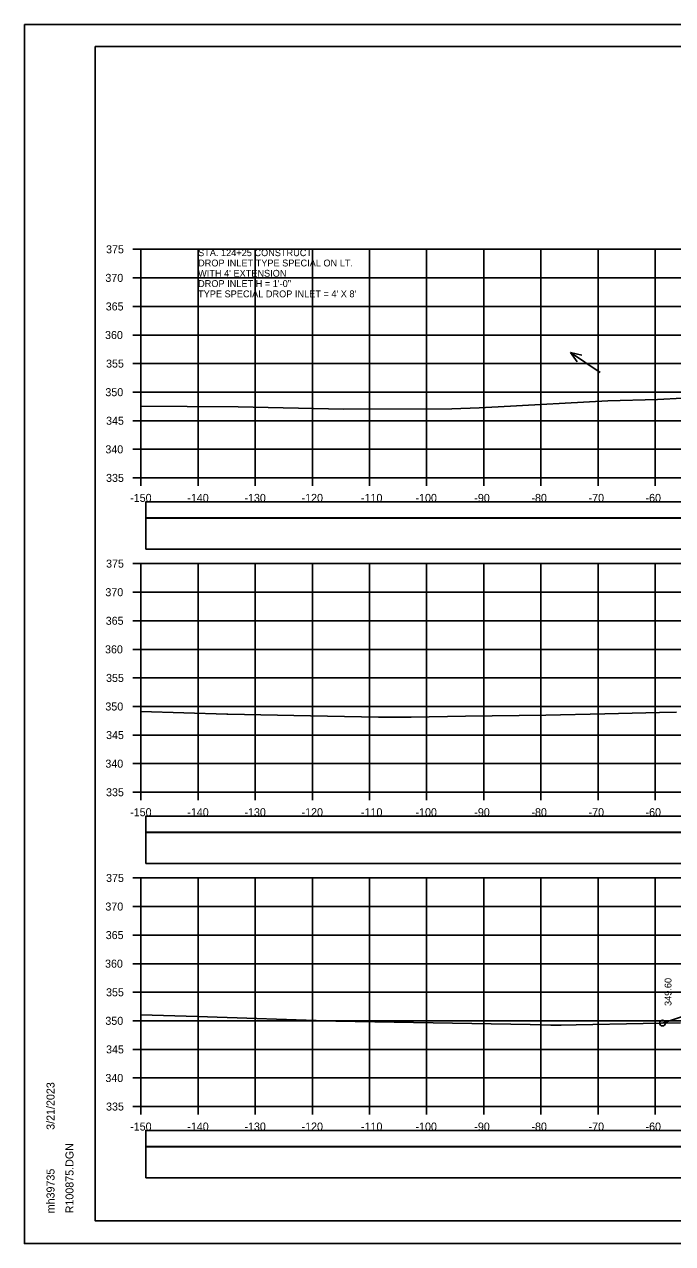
# Model space of a CAD drawing. Extents: x 1368122 to 1710785, y 373130 to 557566.
# Drawn here: x 1368518.5 to 1368631.9, y 376330.4 to 376543.7 of the extents above; entities that cross this region are included whole.
import ezdxf

# ---------------------------------------------------------------- set-up
doc = ezdxf.new("R2010")
doc.units = 0
for name, color, linetype in [('R_Alt Surface', 7, 'Continuous'), ('R_Axis', 7, 'Continuous'), ('R_Axis Annot', 7, 'Continuous'), ('R_Border', 7, 'Continuous'), ('R_Exist Surface', 7, 'Continuous'), ('R_Fin Surface', 7, 'Continuous'), ('R_Grid', 7, 'Continuous'), ('R_No Plot', 7, 'Continuous'), ('R_Water Annot', 7, 'Continuous'), ('R_Xsect Elev', 7, 'Continuous')]:
    doc.layers.add(name, color=color, linetype=linetype)

msp = doc.modelspace()

# ---------------------------------------------------------------- linework, layer by layer
for points in [[(1368539.73, 376451.9), (1368838.03, 376451.9), (1368838.03, 376457.32), (1368539.73, 376457.32)], [(1368539.73, 376396.9), (1368838.03, 376396.9), (1368838.03, 376402.32), (1368539.73, 376402.32)], [(1368539.73, 376341.9), (1368838.03, 376341.9), (1368838.03, 376347.32), (1368539.73, 376347.32)]]:
    msp.add_lwpolyline(points, close=True)
at = {"layer": 'R_Alt Surface'}
for points in [[(1368539.73, 376457.37), (1368838.03, 376457.37), (1368838.03, 376460.19), (1368539.73, 376460.19)], [(1368539.73, 376402.37), (1368838.03, 376402.37), (1368838.03, 376405.19), (1368539.73, 376405.19)], [(1368539.73, 376347.37), (1368838.03, 376347.37), (1368838.03, 376350.19), (1368539.73, 376350.19)]]:
    msp.add_lwpolyline(points, close=True, dxfattribs=at)
at = {"layer": 'R_Axis'}
for p, q in [((1368537.48, 376504.38), (1368538.88, 376504.38)), ((1368538.88, 376464.38), (1368538.88, 376504.38)), ((1368537.48, 376499.38), (1368538.88, 376499.38)), ((1368537.48, 376494.38), (1368538.88, 376494.38)), ((1368537.48, 376489.38), (1368538.88, 376489.38)), ((1368537.48, 376484.38), (1368538.88, 376484.38)), ((1368537.48, 376479.38), (1368538.88, 376479.38)), ((1368537.48, 376474.38), (1368538.88, 376474.38)), ((1368537.48, 376469.38), (1368538.88, 376469.38)), ((1368537.48, 376464.38), (1368538.88, 376464.38)), ((1368538.88, 376464.38), (1368838.88, 376464.38)), ((1368538.88, 376462.98), (1368538.88, 376464.38)), ((1368548.88, 376462.98), (1368548.88, 376464.38)), ((1368558.88, 376462.98), (1368558.88, 376464.38)), ((1368568.88, 376462.98), (1368568.88, 376464.38)), ((1368578.88, 376462.98), (1368578.88, 376464.38)), ((1368588.88, 376462.98), (1368588.88, 376464.38)), ((1368598.88, 376462.98), (1368598.88, 376464.38)), ((1368608.88, 376462.98), (1368608.88, 376464.38)), ((1368618.88, 376462.98), (1368618.88, 376464.38)), ((1368628.88, 376462.98), (1368628.88, 376464.38)), ((1368537.48, 376449.38), (1368538.88, 376449.38)), ((1368538.88, 376409.38), (1368538.88, 376449.38)), ((1368537.48, 376444.38), (1368538.88, 376444.38)), ((1368537.48, 376439.38), (1368538.88, 376439.38)), ((1368537.48, 376434.38), (1368538.88, 376434.38)), ((1368537.48, 376429.38), (1368538.88, 376429.38)), ((1368537.48, 376424.38), (1368538.88, 376424.38)), ((1368537.48, 376419.38), (1368538.88, 376419.38)), ((1368537.48, 376414.38), (1368538.88, 376414.38)), ((1368537.48, 376409.38), (1368538.88, 376409.38)), ((1368538.88, 376409.38), (1368838.88, 376409.38)), ((1368538.88, 376407.98), (1368538.88, 376409.38)), ((1368548.88, 376407.98), (1368548.88, 376409.38)), ((1368558.88, 376407.98), (1368558.88, 376409.38)), ((1368568.88, 376407.98), (1368568.88, 376409.38)), ((1368578.88, 376407.98), (1368578.88, 376409.38)), ((1368588.88, 376407.98), (1368588.88, 376409.38)), ((1368598.88, 376407.98), (1368598.88, 376409.38)), ((1368608.88, 376407.98), (1368608.88, 376409.38)), ((1368618.88, 376407.98), (1368618.88, 376409.38)), ((1368628.88, 376407.98), (1368628.88, 376409.38)), ((1368537.48, 376394.38), (1368538.88, 376394.38)), ((1368538.88, 376354.38), (1368538.88, 376394.38)), ((1368537.48, 376389.38), (1368538.88, 376389.38)), ((1368537.48, 376384.38), (1368538.88, 376384.38)), ((1368537.48, 376379.38), (1368538.88, 376379.38)), ((1368537.48, 376374.38), (1368538.88, 376374.38)), ((1368537.48, 376369.38), (1368538.88, 376369.38)), ((1368537.48, 376364.38), (1368538.88, 376364.38)), ((1368537.48, 376359.38), (1368538.88, 376359.38)), ((1368537.48, 376354.38), (1368538.88, 376354.38)), ((1368538.88, 376354.38), (1368838.88, 376354.38)), ((1368538.88, 376352.98), (1368538.88, 376354.38)), ((1368548.88, 376352.98), (1368548.88, 376354.38)), ((1368558.88, 376352.98), (1368558.88, 376354.38)), ((1368568.88, 376352.98), (1368568.88, 376354.38)), ((1368578.88, 376352.98), (1368578.88, 376354.38)), ((1368588.88, 376352.98), (1368588.88, 376354.38)), ((1368598.88, 376352.98), (1368598.88, 376354.38)), ((1368608.88, 376352.98), (1368608.88, 376354.38)), ((1368618.88, 376352.98), (1368618.88, 376354.38)), ((1368628.88, 376352.98), (1368628.88, 376354.38))]:
    msp.add_line(p, q, dxfattribs=at)
at = {"layer": 'R_Border'}
for p, q in [((1368530.88, 376539.84), (1368847.06, 376539.84)), ((1368530.88, 376334.38), (1368530.88, 376539.84)), ((1368530.88, 376334.38), (1368530.88, 376334.38)), ((1368847.06, 376334.38), (1368530.88, 376334.38))]:
    msp.add_line(p, q, dxfattribs=at)
at = {"layer": 'R_Exist Surface'}
for points in [[(1368538.88, 376476.94), (1368546.99, 376476.85), (1368555.88, 376476.79), (1368574.3, 376476.42), (1368593.3, 376476.46), (1368598.06, 376476.62), (1368601.41, 376476.82), (1368620.59, 376477.87), (1368629.27, 376478.11), (1368633.68, 376478.32)], [(1368538.88, 376423.49), (1368553.91, 376423.04), (1368554.08, 376423.03), (1368568.56, 376422.72), (1368580.46, 376422.54), (1368586.19, 376422.52), (1368595.68, 376422.69), (1368609.75, 376422.84), (1368620.06, 376423.07), (1368629.62, 376423.31), (1368632.58, 376423.4)], [(1368538.88, 376370.42), (1368548.8, 376370.11), (1368573.01, 376369.33), (1368583.2, 376369.17), (1368606.97, 376368.72), (1368610.64, 376368.64), (1368612.44, 376368.63), (1368615.04, 376368.67), (1368626.76, 376368.94), (1368629.93, 376368.98), (1368633.33, 376369.05)]]:
    msp.add_lwpolyline(points, dxfattribs=at)
at = {"layer": 'R_Fin Surface'}
msp.add_lwpolyline([(1368630.18, 376368.98), (1368651.38, 376376.05), (1368656.38, 376375.95), (1368659.38, 376375.89), (1368659.88, 376375.89), (1368659.88, 376375.39), (1368660.88, 376375.41), (1368688.88, 376375.74), (1368716.88, 376375.18), (1368717.88, 376375.16), (1368717.88, 376375.66), (1368718.38, 376375.66), (1368721.38, 376375.72), (1368726.38, 376375.82), (1368735.28, 376378.79)], dxfattribs=at)
at = {"layer": 'R_Grid'}
for p, q in [((1368538.88, 376504.38), (1368838.88, 376504.38)), ((1368538.88, 376464.38), (1368538.88, 376504.38)), ((1368548.88, 376464.38), (1368548.88, 376504.38)), ((1368558.88, 376464.38), (1368558.88, 376504.38)), ((1368568.88, 376464.38), (1368568.88, 376504.38)), ((1368578.88, 376464.38), (1368578.88, 376504.38)), ((1368588.88, 376464.38), (1368588.88, 376504.38)), ((1368598.88, 376464.38), (1368598.88, 376504.38)), ((1368608.88, 376464.38), (1368608.88, 376504.38)), ((1368618.88, 376464.38), (1368618.88, 376504.38)), ((1368628.88, 376464.38), (1368628.88, 376504.38)), ((1368538.88, 376499.38), (1368838.88, 376499.38)), ((1368538.88, 376494.38), (1368838.88, 376494.38)), ((1368538.88, 376489.38), (1368838.88, 376489.38)), ((1368538.88, 376484.38), (1368838.88, 376484.38)), ((1368538.88, 376479.38), (1368838.88, 376479.38)), ((1368538.88, 376474.38), (1368838.88, 376474.38)), ((1368538.88, 376469.38), (1368838.88, 376469.38)), ((1368538.88, 376464.38), (1368838.88, 376464.38)), ((1368538.88, 376449.38), (1368838.88, 376449.38)), ((1368538.88, 376409.38), (1368538.88, 376449.38)), ((1368548.88, 376409.38), (1368548.88, 376449.38)), ((1368558.88, 376409.38), (1368558.88, 376449.38)), ((1368568.88, 376409.38), (1368568.88, 376449.38)), ((1368578.88, 376409.38), (1368578.88, 376449.38)), ((1368588.88, 376409.38), (1368588.88, 376449.38)), ((1368598.88, 376409.38), (1368598.88, 376449.38)), ((1368608.88, 376409.38), (1368608.88, 376449.38)), ((1368618.88, 376409.38), (1368618.88, 376449.38)), ((1368628.88, 376409.38), (1368628.88, 376449.38)), ((1368538.88, 376444.38), (1368838.88, 376444.38)), ((1368538.88, 376439.38), (1368838.88, 376439.38)), ((1368538.88, 376434.38), (1368838.88, 376434.38)), ((1368538.88, 376429.38), (1368838.88, 376429.38)), ((1368538.88, 376424.38), (1368838.88, 376424.38)), ((1368538.88, 376419.38), (1368838.88, 376419.38)), ((1368538.88, 376414.38), (1368838.88, 376414.38)), ((1368538.88, 376409.38), (1368838.88, 376409.38)), ((1368538.88, 376394.38), (1368838.88, 376394.38)), ((1368538.88, 376354.38), (1368538.88, 376394.38)), ((1368548.88, 376354.38), (1368548.88, 376394.38)), ((1368558.88, 376354.38), (1368558.88, 376394.38)), ((1368568.88, 376354.38), (1368568.88, 376394.38)), ((1368578.88, 376354.38), (1368578.88, 376394.38)), ((1368588.88, 376354.38), (1368588.88, 376394.38)), ((1368598.88, 376354.38), (1368598.88, 376394.38)), ((1368608.88, 376354.38), (1368608.88, 376394.38)), ((1368618.88, 376354.38), (1368618.88, 376394.38)), ((1368628.88, 376354.38), (1368628.88, 376394.38)), ((1368538.88, 376389.38), (1368838.88, 376389.38)), ((1368538.88, 376384.38), (1368838.88, 376384.38)), ((1368538.88, 376379.38), (1368838.88, 376379.38)), ((1368538.88, 376374.38), (1368838.88, 376374.38)), ((1368538.88, 376369.38), (1368838.88, 376369.38)), ((1368538.88, 376364.38), (1368838.88, 376364.38)), ((1368538.88, 376359.38), (1368838.88, 376359.38)), ((1368538.88, 376354.38), (1368838.88, 376354.38))]:
    msp.add_line(p, q, dxfattribs=at)
at = {"layer": 'R_No Plot'}
for p, q in [((1368518.48, 376543.73), (1368851.81, 376543.73)), ((1368518.48, 376330.4), (1368851.81, 376330.4))]:
    msp.add_line(p, q, dxfattribs=at)
for points in [[(1368518.47, 376543.73), (1368851.81, 376543.73), (1368851.81, 376330.4), (1368518.47, 376330.4)], [(1368764.8, 376539.84), (1368784.42, 376539.84), (1368784.42, 376529.96), (1368800.53, 376529.96), (1368823.73, 376529.96), (1368823.85, 376501.8), (1368847.06, 376501.8), (1368847.06, 376334.38), (1368530.88, 376334.38), (1368530.88, 376539.84)]]:
    msp.add_lwpolyline(points, close=True, dxfattribs=at)
msp.add_circle((1368630.18, 376368.98), 0.5, dxfattribs=at)
at = {"layer": 'R_Water Annot'}
for p, q in [((1368619.27, 376482.83), (1368614.04, 376486.31)), ((1368614.04, 376486.31), (1368616.03, 376485.83)), ((1368614.04, 376486.31), (1368615.25, 376484.66))]:
    msp.add_line(p, q, dxfattribs=at)

# ---------------------------------------------------------------- texts
at = {"layer": 'R_Axis Annot'}
for s, p in [('375', (1368532.77, 376503.68)), ('370', (1368532.65, 376498.68)), ('365', (1368532.71, 376493.68)), ('360', (1368532.59, 376488.68)), ('355', (1368532.77, 376483.68)), ('350', (1368532.65, 376478.68)), ('345', (1368532.77, 376473.68)), ('340', (1368532.65, 376468.68)), ('335', (1368532.77, 376463.68)), ('-150', (1368536.99, 376460.18)), ('-140', (1368546.99, 376460.18)), ('-130', (1368556.99, 376460.18)), ('-120', (1368566.99, 376460.18)), ('-110', (1368577.39, 376460.18)), ('-100', (1368586.93, 376460.18)), ('-90', (1368597.22, 376460.18)), ('-80', (1368607.22, 376460.18)), ('-70', (1368617.22, 376460.18)), ('-60', (1368627.19, 376460.18)), ('375', (1368532.77, 376448.68)), ('370', (1368532.65, 376443.68)), ('365', (1368532.71, 376438.68)), ('360', (1368532.59, 376433.68)), ('355', (1368532.77, 376428.68)), ('350', (1368532.65, 376423.68)), ('345', (1368532.77, 376418.68)), ('340', (1368532.65, 376413.68)), ('335', (1368532.77, 376408.68)), ('-150', (1368536.99, 376405.18)), ('-140', (1368546.99, 376405.18)), ('-130', (1368556.99, 376405.18)), ('-120', (1368566.99, 376405.18)), ('-110', (1368577.39, 376405.18)), ('-100', (1368586.93, 376405.18)), ('-90', (1368597.22, 376405.18)), ('-80', (1368607.22, 376405.18)), ('-70', (1368617.22, 376405.18)), ('-60', (1368627.19, 376405.18)), ('375', (1368532.77, 376393.68)), ('370', (1368532.65, 376388.68)), ('365', (1368532.71, 376383.68)), ('360', (1368532.59, 376378.68)), ('355', (1368532.77, 376373.68)), ('350', (1368532.65, 376368.68)), ('345', (1368532.77, 376363.68)), ('340', (1368532.65, 376358.68)), ('335', (1368532.77, 376353.68)), ('-150', (1368536.99, 376350.18)), ('-140', (1368546.99, 376350.18)), ('-130', (1368556.99, 376350.18)), ('-120', (1368566.99, 376350.18)), ('-110', (1368577.39, 376350.18)), ('-100', (1368586.93, 376350.18)), ('-90', (1368597.22, 376350.18)), ('-80', (1368607.22, 376350.18)), ('-70', (1368617.22, 376350.18)), ('-60', (1368627.19, 376350.18))]:
    msp.add_text(s, height=1.4, dxfattribs=at).set_placement(p)
at = {"layer": 'R_Border'}
for s, p in [('3/21/2023', (1368523.75, 376350.31)), ('R100875.DGN', (1368527.07, 376335.7)), ('mh39735', (1368523.75, 376335.7))]:
    msp.add_text(s, height=1.4, rotation=90, dxfattribs=at).set_placement(p)
at = {"layer": 'R_Water Annot'}
for s, p in [('STA. 124+25 CONSTRUCT', (1368548.88, 376503.18)), ('DROP INLET TYPE SPECIAL ON LT.', (1368548.88, 376501.38)), ("WITH 4' EXTENSION", (1368548.88, 376499.58)), ('DROP INLET H = 1\'-0"', (1368548.88, 376497.78)), ("TYPE SPECIAL DROP INLET = 4' X 8'", (1368548.88, 376495.98))]:
    msp.add_text(s, height=1.2, dxfattribs=at).set_placement(p)
at = {"layer": 'R_Xsect Elev'}
msp.add_text('349.60', height=1.2, rotation=90, dxfattribs=at).set_placement((1368631.73, 376371.98))

doc.saveas('drawing.dxf')
